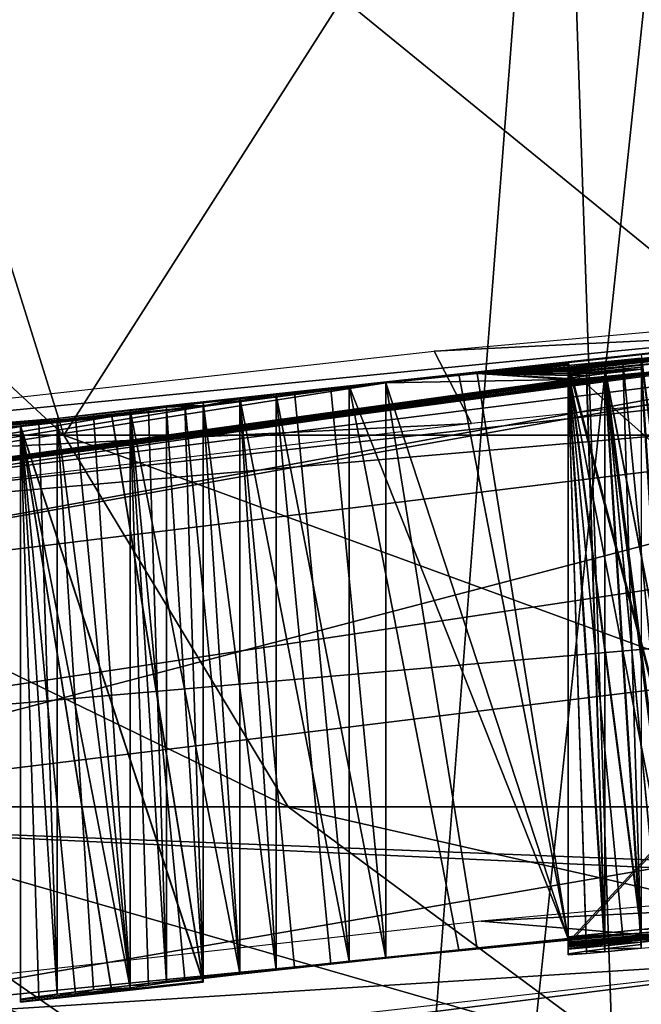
# Model space of a CAD drawing. Header units: millimetres. Extents: x -198 to 325, y 0 to 239.
# Tile 285 of 468: x 286.5 to 287.59, y 73.84 to 75.56. Entities that reach past the tile are written whole.
import ezdxf

# ---------------------------------------------------------------- set-up
doc = ezdxf.new("R2010")
doc.units = ezdxf.units.MM
doc.header["$LTSCALE"] = 65.185185
for name, color, linetype in [('1004', 7, 'CONTINUOUS'), ('1005', 7, 'CONTINUOUS'), ('1006', 7, 'CONTINUOUS'), ('1007', 7, 'CONTINUOUS'), ('1008', 7, 'CONTINUOUS'), ('1009', 7, 'CONTINUOUS'), ('1010', 7, 'CONTINUOUS'), ('1011', 7, 'CONTINUOUS'), ('1012', 7, 'CONTINUOUS'), ('1013', 7, 'CONTINUOUS'), ('1014', 7, 'CONTINUOUS'), ('1015', 7, 'CONTINUOUS'), ('1016', 7, 'CONTINUOUS'), ('1017', 7, 'CONTINUOUS'), ('1018', 7, 'CONTINUOUS'), ('1019', 7, 'CONTINUOUS'), ('1023', 7, 'CONTINUOUS'), ('1024', 7, 'CONTINUOUS'), ('1025', 7, 'CONTINUOUS'), ('1027', 7, 'CONTINUOUS'), ('1028', 7, 'CONTINUOUS'), ('1029', 7, 'CONTINUOUS'), ('1030', 7, 'CONTINUOUS'), ('1052', 7, 'CONTINUOUS'), ('1053', 7, 'CONTINUOUS'), ('1054', 7, 'CONTINUOUS'), ('1055', 7, 'CONTINUOUS'), ('1056', 7, 'CONTINUOUS'), ('1057', 7, 'CONTINUOUS'), ('1058', 7, 'CONTINUOUS'), ('1059', 7, 'CONTINUOUS'), ('1060', 7, 'CONTINUOUS'), ('1061', 7, 'CONTINUOUS'), ('1062', 7, 'CONTINUOUS'), ('1063', 7, 'CONTINUOUS'), ('1064', 7, 'CONTINUOUS'), ('1071', 7, 'CONTINUOUS'), ('1072', 7, 'CONTINUOUS'), ('1073', 7, 'CONTINUOUS'), ('1074', 7, 'CONTINUOUS'), ('1075', 7, 'CONTINUOUS'), ('1359', 7, 'CONTINUOUS'), ('1369', 7, 'CONTINUOUS'), ('1370', 7, 'CONTINUOUS'), ('1372', 7, 'CONTINUOUS'), ('851', 7, 'CONTINUOUS'), ('853', 7, 'CONTINUOUS'), ('863', 7, 'CONTINUOUS'), ('883', 7, 'CONTINUOUS'), ('910', 7, 'CONTINUOUS'), ('911', 7, 'CONTINUOUS'), ('928', 7, 'CONTINUOUS'), ('929', 7, 'CONTINUOUS')]:
    doc.layers.add(name, color=color, linetype=linetype)

msp = doc.modelspace()

# ---------------------------------------------------------------- linework, layer by layer
at = {"layer": '1004', "linetype": 'CONTINUOUS'}
for points in [[(287.4574, 74.9579, -2.375), (287.7128, 73.9788, -2.375), (287.5851, 74.971, -2.375), (287.4574, 74.9579, -2.375)], [(287.4574, 74.9579, -2.375), (287.4574, 73.9526, -2.375), (287.5851, 73.9658, -2.375), (287.4574, 74.9579, -2.375)], [(287.4574, 74.9579, -2.375), (287.5851, 73.9658, -2.375), (287.7128, 73.9788, -2.375), (287.4574, 74.9579, -2.375)]]:
    msp.add_3dface(points, dxfattribs=at)
at = {"layer": '1005', "linetype": 'CONTINUOUS'}
for points in [[(287.4574, 74.9592, -2.6561), (287.4574, 74.9604, -2.9375), (287.4574, 73.9551, -2.9375), (287.4574, 74.9592, -2.6561)], [(287.4574, 74.9579, -2.375), (287.4574, 74.9592, -2.6561), (287.4574, 73.9551, -2.9375), (287.4574, 74.9579, -2.375)], [(287.4574, 74.9579, -2.375), (287.4574, 73.9551, -2.9375), (287.4574, 73.9539, -2.6561), (287.4574, 74.9579, -2.375)], [(287.4574, 74.9579, -2.375), (287.4574, 73.9539, -2.6561), (287.4574, 73.9526, -2.375), (287.4574, 74.9579, -2.375)]]:
    msp.add_3dface(points, dxfattribs=at)
at = {"layer": '1006', "linetype": 'CONTINUOUS'}
for points in [[(287.4574, 74.9604, -2.9375), (287.2979, 74.944, -2.9375), (287.4574, 73.9551, -2.9375), (287.4574, 74.9604, -2.9375)], [(287.1383, 74.9274, -2.9375), (287.4574, 73.9551, -2.9375), (287.2979, 74.944, -2.9375), (287.1383, 74.9274, -2.9375)], [(287.1383, 74.9274, -2.9375), (287.1383, 73.9218, -2.9375), (287.2979, 73.9386, -2.9375), (287.1383, 74.9274, -2.9375)], [(287.1383, 74.9274, -2.9375), (287.2979, 73.9386, -2.9375), (287.4574, 73.9551, -2.9375), (287.1383, 74.9274, -2.9375)]]:
    msp.add_3dface(points, dxfattribs=at)
at = {"layer": '1007', "linetype": 'CONTINUOUS'}
for points in [[(287.1383, 74.9274, -2.9375), (287.0425, 74.9171, -2.9062), (287.1383, 73.9218, -2.9375), (287.1383, 74.9274, -2.9375)], [(286.9468, 74.9068, -2.875), (287.1383, 73.9218, -2.9375), (287.0425, 74.9171, -2.9062), (286.9468, 74.9068, -2.875)], [(286.9468, 74.9068, -2.875), (286.9468, 73.9011, -2.875), (287.0425, 73.9115, -2.9062), (286.9468, 74.9068, -2.875)], [(286.9468, 74.9068, -2.875), (287.0425, 73.9115, -2.9062), (287.1383, 73.9218, -2.9375), (286.9468, 74.9068, -2.875)]]:
    msp.add_3dface(points, dxfattribs=at)
at = {"layer": '1008', "linetype": 'CONTINUOUS'}
for points in [[(286.9468, 74.9068, -2.875), (286.883, 74.8997, -2.8125), (286.9468, 73.9011, -2.875), (286.9468, 74.9068, -2.875)], [(286.8191, 74.8926, -2.75), (286.9468, 73.9011, -2.875), (286.883, 74.8997, -2.8125), (286.8191, 74.8926, -2.75)], [(286.8191, 74.8926, -2.75), (286.8191, 73.8867, -2.75), (286.883, 73.894, -2.8125), (286.8191, 74.8926, -2.75)], [(286.8191, 74.8926, -2.75), (286.883, 73.894, -2.8125), (286.9468, 73.9011, -2.875), (286.8191, 74.8926, -2.75)]]:
    msp.add_3dface(points, dxfattribs=at)
at = {"layer": '1009', "linetype": 'CONTINUOUS'}
for points in [[(286.7553, 74.8851, -2.625), (286.8191, 73.8867, -2.75), (286.7872, 74.8888, -2.6875), (286.7553, 74.8851, -2.625)], [(286.7553, 74.8851, -2.625), (286.7553, 73.8792, -2.625), (286.8191, 73.8867, -2.75), (286.7553, 74.8851, -2.625)], [(286.8191, 74.8926, -2.75), (286.7872, 74.8888, -2.6875), (286.8191, 73.8867, -2.75), (286.8191, 74.8926, -2.75)]]:
    msp.add_3dface(points, dxfattribs=at)
at = {"layer": '1010', "linetype": 'CONTINUOUS'}
for points in [[(286.7553, 74.8851, -2.625), (286.7234, 74.8807, -2.4374), (286.7553, 73.8792, -2.625), (286.7553, 74.8851, -2.625)], [(286.6915, 74.8763, -2.25), (286.7553, 73.8792, -2.625), (286.7234, 74.8807, -2.4374), (286.6915, 74.8763, -2.25)], [(286.6915, 74.8763, -2.25), (286.6915, 73.8703, -2.25), (286.7234, 73.8747, -2.4374), (286.6915, 74.8763, -2.25)], [(286.6915, 74.8763, -2.25), (286.7234, 73.8747, -2.4374), (286.7553, 73.8792, -2.625), (286.6915, 74.8763, -2.25)]]:
    msp.add_3dface(points, dxfattribs=at)
at = {"layer": '1011', "linetype": 'CONTINUOUS'}
for points in [[(286.6915, 74.8763, -2.25), (286.5957, 74.8658, -2.25), (286.6915, 73.8703, -2.25), (286.6915, 74.8763, -2.25)], [(286.5, 74.8553, -2.25), (286.6915, 73.8703, -2.25), (286.5957, 74.8658, -2.25), (286.5, 74.8553, -2.25)], [(286.5, 74.8553, -2.25), (286.5, 73.8491, -2.25), (286.5957, 73.8597, -2.25), (286.5, 74.8553, -2.25)], [(286.5, 74.8553, -2.25), (286.5957, 73.8597, -2.25), (286.6915, 73.8703, -2.25), (286.5, 74.8553, -2.25)]]:
    msp.add_3dface(points, dxfattribs=at)
at = {"layer": '1012', "linetype": 'CONTINUOUS'}
for points in [[(286.5, 74.8559, -2.375), (286.5, 74.8566, -2.5), (286.5, 73.8504, -2.5), (286.5, 74.8559, -2.375)], [(286.5, 74.8553, -2.25), (286.5, 74.8559, -2.375), (286.5, 73.8504, -2.5), (286.5, 74.8553, -2.25)], [(286.5, 74.8553, -2.25), (286.5, 73.8504, -2.5), (286.5, 73.8491, -2.25), (286.5, 74.8553, -2.25)]]:
    msp.add_3dface(points, dxfattribs=at)
at = {"layer": '1013', "linetype": 'CONTINUOUS'}
for points in [[(286.5, 74.8566, -2.5), (286.5319, 74.8609, -2.6562), (286.5638, 73.8591, -2.8125), (286.5, 74.8566, -2.5)], [(286.5, 74.8566, -2.5), (286.5638, 73.8591, -2.8125), (286.5319, 73.8548, -2.6562), (286.5, 74.8566, -2.5)], [(286.5, 74.8566, -2.5), (286.5319, 73.8548, -2.6562), (286.5, 73.8504, -2.5), (286.5, 74.8566, -2.5)], [(286.5319, 74.8609, -2.6562), (286.5638, 74.8652, -2.8125), (286.5638, 73.8591, -2.8125), (286.5319, 74.8609, -2.6562)]]:
    msp.add_3dface(points, dxfattribs=at)
at = {"layer": '1014', "linetype": 'CONTINUOUS'}
for points in [[(286.5638, 74.8652, -2.8125), (286.6276, 74.8728, -2.9374), (286.6915, 73.8744, -3.0625), (286.5638, 74.8652, -2.8125)], [(286.6276, 74.8728, -2.9374), (286.6915, 74.8803, -3.0625), (286.6915, 73.8744, -3.0625), (286.6276, 74.8728, -2.9374)], [(286.5638, 74.8652, -2.8125), (286.6915, 73.8744, -3.0625), (286.6276, 73.8668, -2.9374), (286.5638, 74.8652, -2.8125)], [(286.5638, 74.8652, -2.8125), (286.6276, 73.8668, -2.9374), (286.5638, 73.8591, -2.8125), (286.5638, 74.8652, -2.8125)]]:
    msp.add_3dface(points, dxfattribs=at)
at = {"layer": '1015', "linetype": 'CONTINUOUS'}
for points in [[(286.7872, 74.891, -3.125), (286.883, 74.9015, -3.1875), (286.883, 73.8958, -3.1875), (286.7872, 74.891, -3.125)], [(286.6915, 74.8803, -3.0625), (286.7872, 74.891, -3.125), (286.883, 73.8958, -3.1875), (286.6915, 74.8803, -3.0625)], [(286.6915, 74.8803, -3.0625), (286.883, 73.8958, -3.1875), (286.7872, 73.8851, -3.125), (286.6915, 74.8803, -3.0625)], [(286.6915, 74.8803, -3.0625), (286.7872, 73.8851, -3.125), (286.6915, 73.8744, -3.0625), (286.6915, 74.8803, -3.0625)]]:
    msp.add_3dface(points, dxfattribs=at)
at = {"layer": '1016', "linetype": 'CONTINUOUS'}
for points in [[(286.9787, 74.9119, -3.2187), (287.0745, 74.9221, -3.25), (287.0745, 73.9165, -3.25), (286.9787, 74.9119, -3.2187)], [(286.883, 74.9015, -3.1875), (286.9787, 74.9119, -3.2187), (287.0745, 73.9165, -3.25), (286.883, 74.9015, -3.1875)], [(286.883, 74.9015, -3.1875), (287.0745, 73.9165, -3.25), (286.9787, 73.9062, -3.2187), (286.883, 74.9015, -3.1875)], [(286.883, 74.9015, -3.1875), (286.9787, 73.9062, -3.2187), (286.883, 73.8958, -3.1875), (286.883, 74.9015, -3.1875)]]:
    msp.add_3dface(points, dxfattribs=at)
at = {"layer": '1017', "linetype": 'CONTINUOUS'}
for points in [[(287.2659, 74.9421, -3.25), (287.4574, 74.9618, -3.25), (287.4574, 73.9565, -3.25), (287.2659, 74.9421, -3.25)], [(287.0745, 74.9221, -3.25), (287.2659, 74.9421, -3.25), (287.4574, 73.9565, -3.25), (287.0745, 74.9221, -3.25)], [(287.0745, 74.9221, -3.25), (287.4574, 73.9565, -3.25), (287.2659, 73.9367, -3.25), (287.0745, 74.9221, -3.25)], [(287.0745, 74.9221, -3.25), (287.2659, 73.9367, -3.25), (287.0745, 73.9165, -3.25), (287.0745, 74.9221, -3.25)]]:
    msp.add_3dface(points, dxfattribs=at)
at = {"layer": '1018', "linetype": 'CONTINUOUS'}
for points in [[(287.4574, 74.9631, -3.5624), (287.4574, 74.9645, -3.875), (287.4574, 73.9593, -3.875), (287.4574, 74.9631, -3.5624)], [(287.4574, 74.9618, -3.25), (287.4574, 74.9631, -3.5624), (287.4574, 73.9593, -3.875), (287.4574, 74.9618, -3.25)], [(287.4574, 74.9618, -3.25), (287.4574, 73.9593, -3.875), (287.4574, 73.9579, -3.5624), (287.4574, 74.9618, -3.25)], [(287.4574, 74.9618, -3.25), (287.4574, 73.9579, -3.5624), (287.4574, 73.9565, -3.25), (287.4574, 74.9618, -3.25)]]:
    msp.add_3dface(points, dxfattribs=at)
at = {"layer": '1019', "linetype": 'CONTINUOUS'}
for points in [[(287.4574, 74.9645, -3.875), (287.5851, 74.9774, -3.875), (287.7128, 73.9852, -3.875), (287.4574, 74.9645, -3.875)], [(287.4574, 74.9645, -3.875), (287.7128, 73.9852, -3.875), (287.5851, 73.9723, -3.875), (287.4574, 74.9645, -3.875)], [(287.4574, 74.9645, -3.875), (287.5851, 73.9723, -3.875), (287.4574, 73.9593, -3.875), (287.4574, 74.9645, -3.875)]]:
    msp.add_3dface(points, dxfattribs=at)
at = {"layer": '1023', "linetype": 'CONTINUOUS'}
for points in [[(288.4783, 75.0549, -1.4375), (287.4574, 74.9538, -1.4375), (288.4783, 74.0503, -1.4375), (288.4783, 75.0549, -1.4375)], [(287.4574, 74.9538, -1.4375), (287.4574, 73.9484, -1.4375), (288.4783, 74.0503, -1.4375), (287.4574, 74.9538, -1.4375)]]:
    msp.add_3dface(points, dxfattribs=at)
at = {"layer": '1024', "linetype": 'CONTINUOUS'}
for points in [[(287.4574, 74.9545, -1.5937), (287.4574, 74.9552, -1.75), (287.4574, 73.9498, -1.75), (287.4574, 74.9545, -1.5937)], [(287.4574, 74.9538, -1.4375), (287.4574, 74.9545, -1.5937), (287.4574, 73.9498, -1.75), (287.4574, 74.9538, -1.4375)], [(287.4574, 74.9538, -1.4375), (287.4574, 73.9498, -1.75), (287.4574, 73.9484, -1.4375), (287.4574, 74.9538, -1.4375)]]:
    msp.add_3dface(points, dxfattribs=at)
at = {"layer": '1025', "linetype": 'CONTINUOUS'}
for points in [[(287.4574, 74.9552, -1.75), (288.4783, 75.056, -1.75), (287.4574, 73.9498, -1.75), (287.4574, 74.9552, -1.75)], [(288.4783, 75.056, -1.75), (288.4783, 74.0515, -1.75), (287.4574, 73.9498, -1.75), (288.4783, 75.056, -1.75)]]:
    msp.add_3dface(points, dxfattribs=at)
at = {"layer": '1027', "linetype": 'CONTINUOUS'}
for points in [[(286.8191, 74.8862, -1.4375), (286.6596, 74.8687, -1.4375), (286.8191, 73.8802, -1.4375), (286.8191, 74.8862, -1.4375)], [(286.5, 74.8511, -1.4375), (286.8191, 73.8802, -1.4375), (286.6596, 74.8687, -1.4375), (286.5, 74.8511, -1.4375)], [(286.8191, 73.8802, -1.4375), (286.5, 74.8511, -1.4375), (286.6596, 73.8626, -1.4375), (286.8191, 73.8802, -1.4375)], [(286.5, 74.8511, -1.4375), (286.5, 73.8449, -1.4375), (286.6596, 73.8626, -1.4375), (286.5, 74.8511, -1.4375)]]:
    msp.add_3dface(points, dxfattribs=at)
at = {"layer": '1028', "linetype": 'CONTINUOUS'}
for points in [[(286.5, 74.8519, -1.5937), (286.5, 74.8527, -1.75), (286.5, 73.8465, -1.75), (286.5, 74.8519, -1.5937)], [(286.5, 74.8511, -1.4375), (286.5, 74.8519, -1.5937), (286.5, 73.8465, -1.75), (286.5, 74.8511, -1.4375)], [(286.5, 74.8511, -1.4375), (286.5, 73.8465, -1.75), (286.5, 73.8449, -1.4375), (286.5, 74.8511, -1.4375)]]:
    msp.add_3dface(points, dxfattribs=at)
at = {"layer": '1029', "linetype": 'CONTINUOUS'}
for points in [[(286.6596, 74.8703, -1.75), (286.8191, 74.8877, -1.75), (286.8191, 73.8818, -1.75), (286.6596, 74.8703, -1.75)], [(286.5, 74.8527, -1.75), (286.6596, 74.8703, -1.75), (286.8191, 73.8818, -1.75), (286.5, 74.8527, -1.75)], [(286.5, 74.8527, -1.75), (286.8191, 73.8818, -1.75), (286.6596, 73.8642, -1.75), (286.5, 74.8527, -1.75)], [(286.5, 74.8527, -1.75), (286.6596, 73.8642, -1.75), (286.5, 73.8465, -1.75), (286.5, 74.8527, -1.75)]]:
    msp.add_3dface(points, dxfattribs=at)
at = {"layer": '1030', "linetype": 'CONTINUOUS'}
for points in [[(286.8191, 74.8877, -1.75), (286.8191, 74.8869, -1.5937), (286.8191, 73.8818, -1.75), (286.8191, 74.8877, -1.75)], [(286.8191, 74.8862, -1.4375), (286.8191, 73.8818, -1.75), (286.8191, 74.8869, -1.5937), (286.8191, 74.8862, -1.4375)], [(286.8191, 74.8862, -1.4375), (286.8191, 73.8802, -1.4375), (286.8191, 73.8818, -1.75), (286.8191, 74.8862, -1.4375)]]:
    msp.add_3dface(points, dxfattribs=at)
at = {"layer": '1052', "linetype": 'CONTINUOUS'}
for points in [[(287.5213, 74.9489, 1.125), (287.6489, 73.9562, 1.25), (287.5851, 74.9553, 1.1875), (287.5213, 74.9489, 1.125)], [(287.5213, 74.9489, 1.125), (287.5213, 73.9434, 1.125), (287.5851, 73.9498, 1.1875), (287.5213, 74.9489, 1.125)], [(287.5213, 74.9489, 1.125), (287.5851, 73.9498, 1.1875), (287.6489, 73.9562, 1.25), (287.5213, 74.9489, 1.125)]]:
    msp.add_3dface(points, dxfattribs=at)
at = {"layer": '1053', "linetype": 'CONTINUOUS'}
for points in [[(287.4574, 74.9431, 0.9375), (287.5213, 73.9434, 1.125), (287.4894, 74.946, 1.0313), (287.4574, 74.9431, 0.9375)], [(287.4574, 74.9431, 0.9375), (287.4574, 73.9375, 0.9375), (287.5213, 73.9434, 1.125), (287.4574, 74.9431, 0.9375)], [(287.5213, 74.9489, 1.125), (287.4894, 74.946, 1.0313), (287.5213, 73.9434, 1.125), (287.5213, 74.9489, 1.125)]]:
    msp.add_3dface(points, dxfattribs=at)
at = {"layer": '1054', "linetype": 'CONTINUOUS'}
for points in [[(287.4574, 74.9436, 0.8125), (287.4574, 74.9442, 0.6875), (287.4574, 73.9387, 0.6875), (287.4574, 74.9436, 0.8125)], [(287.4574, 74.9431, 0.9375), (287.4574, 74.9436, 0.8125), (287.4574, 73.9387, 0.6875), (287.4574, 74.9431, 0.9375)], [(287.4574, 74.9431, 0.9375), (287.4574, 73.9387, 0.6875), (287.4574, 73.9375, 0.9375), (287.4574, 74.9431, 0.9375)]]:
    msp.add_3dface(points, dxfattribs=at)
at = {"layer": '1055', "linetype": 'CONTINUOUS'}
for points in [[(287.4574, 74.9442, 0.6875), (287.4894, 74.948, 0.5938), (287.5213, 73.9462, 0.5), (287.4574, 74.9442, 0.6875)], [(287.4574, 74.9442, 0.6875), (287.5213, 73.9462, 0.5), (287.4574, 73.9387, 0.6875), (287.4574, 74.9442, 0.6875)], [(287.4894, 74.948, 0.5938), (287.5213, 74.9517, 0.5), (287.5213, 73.9462, 0.5), (287.4894, 74.948, 0.5938)]]:
    msp.add_3dface(points, dxfattribs=at)
at = {"layer": '1056', "linetype": 'CONTINUOUS'}
for points in [[(287.5213, 74.9517, 0.5), (287.617, 74.9621, 0.4063), (287.7128, 73.967, 0.3125), (287.5213, 74.9517, 0.5)], [(287.5213, 74.9517, 0.5), (287.7128, 73.967, 0.3125), (287.617, 73.9567, 0.4063), (287.5213, 74.9517, 0.5)], [(287.5213, 74.9517, 0.5), (287.617, 73.9567, 0.4063), (287.5213, 73.9462, 0.5), (287.5213, 74.9517, 0.5)]]:
    msp.add_3dface(points, dxfattribs=at)
at = {"layer": '1057', "linetype": 'CONTINUOUS'}
for points in [[(287.5213, 74.9534, 0.125), (287.7128, 73.967, 0.3125), (287.617, 74.9629, 0.2188), (287.5213, 74.9534, 0.125)], [(287.5213, 74.9534, 0.125), (287.5213, 73.948, 0.125), (287.617, 73.9575, 0.2188), (287.5213, 74.9534, 0.125)], [(287.5213, 74.9534, 0.125), (287.617, 73.9575, 0.2188), (287.7128, 73.967, 0.3125), (287.5213, 74.9534, 0.125)]]:
    msp.add_3dface(points, dxfattribs=at)
at = {"layer": '1058', "linetype": 'CONTINUOUS'}
for points in [[(287.5213, 74.9534, 0.125), (287.4894, 74.9505, 0.0313), (287.5213, 73.948, 0.125), (287.5213, 74.9534, 0.125)], [(287.4574, 74.9476, -0.0625), (287.5213, 73.948, 0.125), (287.4894, 74.9505, 0.0313), (287.4574, 74.9476, -0.0625)], [(287.4574, 74.9476, -0.0625), (287.4574, 73.9421, -0.0625), (287.5213, 73.948, 0.125), (287.4574, 74.9476, -0.0625)]]:
    msp.add_3dface(points, dxfattribs=at)
at = {"layer": '1059', "linetype": 'CONTINUOUS'}
for points in [[(287.4574, 74.9482, -0.1875), (287.4574, 74.9487, -0.3125), (287.4574, 73.9433, -0.3125), (287.4574, 74.9482, -0.1875)], [(287.4574, 74.9476, -0.0625), (287.4574, 74.9482, -0.1875), (287.4574, 73.9433, -0.3125), (287.4574, 74.9476, -0.0625)], [(287.4574, 74.9476, -0.0625), (287.4574, 73.9433, -0.3125), (287.4574, 73.9421, -0.0625), (287.4574, 74.9476, -0.0625)]]:
    msp.add_3dface(points, dxfattribs=at)
at = {"layer": '1060', "linetype": 'CONTINUOUS'}
for points in [[(287.4574, 74.9487, -0.3125), (287.4894, 74.9525, -0.4062), (287.5213, 73.9508, -0.5), (287.4574, 74.9487, -0.3125)], [(287.4894, 74.9525, -0.4062), (287.5213, 74.9562, -0.5), (287.5213, 73.9508, -0.5), (287.4894, 74.9525, -0.4062)], [(287.4574, 74.9487, -0.3125), (287.5213, 73.9508, -0.5), (287.4574, 73.9433, -0.3125), (287.4574, 74.9487, -0.3125)]]:
    msp.add_3dface(points, dxfattribs=at)
at = {"layer": '1061', "linetype": 'CONTINUOUS'}
for points in [[(287.5851, 74.9631, -0.5625), (287.6489, 74.9699, -0.625), (287.6489, 73.9646, -0.625), (287.5851, 74.9631, -0.5625)], [(287.5213, 74.9562, -0.5), (287.5851, 74.9631, -0.5625), (287.6489, 73.9646, -0.625), (287.5213, 74.9562, -0.5)], [(287.5213, 74.9562, -0.5), (287.6489, 73.9646, -0.625), (287.5851, 73.9577, -0.5625), (287.5213, 74.9562, -0.5)], [(287.5213, 74.9562, -0.5), (287.5851, 73.9577, -0.5625), (287.5213, 73.9508, -0.5), (287.5213, 74.9562, -0.5)]]:
    msp.add_3dface(points, dxfattribs=at)
at = {"layer": '1062', "linetype": 'CONTINUOUS'}
for points in [[(287.6489, 74.9699, -0.625), (287.5532, 74.96, -0.625), (287.6489, 73.9646, -0.625), (287.6489, 74.9699, -0.625)], [(287.4574, 74.9501, -0.625), (287.6489, 73.9646, -0.625), (287.5532, 74.96, -0.625), (287.4574, 74.9501, -0.625)], [(287.4574, 74.9501, -0.625), (287.4574, 73.9447, -0.625), (287.5532, 73.9547, -0.625), (287.4574, 74.9501, -0.625)], [(287.4574, 74.9501, -0.625), (287.5532, 73.9547, -0.625), (287.6489, 73.9646, -0.625), (287.4574, 74.9501, -0.625)]]:
    msp.add_3dface(points, dxfattribs=at)
at = {"layer": '1063', "linetype": 'CONTINUOUS'}
for points in [[(287.4574, 74.9508, -0.7812), (287.4574, 74.9515, -0.9375), (287.4574, 73.9461, -0.9375), (287.4574, 74.9508, -0.7812)], [(287.4574, 74.9501, -0.625), (287.4574, 74.9508, -0.7812), (287.4574, 73.9461, -0.9375), (287.4574, 74.9501, -0.625)], [(287.4574, 74.9501, -0.625), (287.4574, 73.9461, -0.9375), (287.4574, 73.9447, -0.625), (287.4574, 74.9501, -0.625)]]:
    msp.add_3dface(points, dxfattribs=at)
at = {"layer": '1064', "linetype": 'CONTINUOUS'}
for points in [[(287.4574, 74.9515, -0.9375), (288.4783, 75.053, -0.9375), (287.4574, 73.9461, -0.9375), (287.4574, 74.9515, -0.9375)], [(288.4783, 75.053, -0.9375), (288.4783, 74.0484, -0.9375), (287.4574, 73.9461, -0.9375), (288.4783, 75.053, -0.9375)]]:
    msp.add_3dface(points, dxfattribs=at)
at = {"layer": '1071', "linetype": 'CONTINUOUS'}
for points in [[(287.5213, 74.9386, 3.375), (287.6489, 73.9456, 3.5625), (287.5851, 74.9449, 3.4688), (287.5213, 74.9386, 3.375)], [(287.5213, 74.9386, 3.375), (287.5213, 73.9329, 3.375), (287.5851, 73.9393, 3.4688), (287.5213, 74.9386, 3.375)], [(287.5213, 74.9386, 3.375), (287.5851, 73.9393, 3.4688), (287.6489, 73.9456, 3.5625), (287.5213, 74.9386, 3.375)]]:
    msp.add_3dface(points, dxfattribs=at)
at = {"layer": '1072', "linetype": 'CONTINUOUS'}
for points in [[(287.4574, 74.9335, 3), (287.5213, 73.9329, 3.375), (287.4894, 74.9361, 3.1876), (287.4574, 74.9335, 3)], [(287.5213, 74.9386, 3.375), (287.4894, 74.9361, 3.1876), (287.5213, 73.9329, 3.375), (287.5213, 74.9386, 3.375)], [(287.4574, 74.9335, 3), (287.4574, 73.9278, 3), (287.4894, 73.9304, 3.1876), (287.4574, 74.9335, 3)], [(287.4574, 74.9335, 3), (287.4894, 73.9304, 3.1876), (287.5213, 73.9329, 3.375), (287.4574, 74.9335, 3)]]:
    msp.add_3dface(points, dxfattribs=at)
at = {"layer": '1073', "linetype": 'CONTINUOUS'}
for points in [[(287.4574, 74.9344, 2.8125), (287.4574, 74.9353, 2.625), (287.4574, 73.9296, 2.625), (287.4574, 74.9344, 2.8125)], [(287.4574, 74.9335, 3), (287.4574, 74.9344, 2.8125), (287.4574, 73.9296, 2.625), (287.4574, 74.9335, 3)], [(287.4574, 74.9335, 3), (287.4574, 73.9296, 2.625), (287.4574, 73.9278, 3), (287.4574, 74.9335, 3)]]:
    msp.add_3dface(points, dxfattribs=at)
at = {"layer": '1074', "linetype": 'CONTINUOUS'}
for points in [[(287.4574, 74.9353, 2.625), (287.4893, 74.9397, 2.4064), (287.5213, 73.9385, 2.1875), (287.4574, 74.9353, 2.625)], [(287.4574, 74.9353, 2.625), (287.5213, 73.9385, 2.1875), (287.4893, 73.934, 2.4064), (287.4574, 74.9353, 2.625)], [(287.4574, 74.9353, 2.625), (287.4893, 73.934, 2.4064), (287.4574, 73.9296, 2.625), (287.4574, 74.9353, 2.625)], [(287.4893, 74.9397, 2.4064), (287.5213, 74.9441, 2.1875), (287.5213, 73.9385, 2.1875), (287.4893, 74.9397, 2.4064)]]:
    msp.add_3dface(points, dxfattribs=at)
at = {"layer": '1075', "linetype": 'CONTINUOUS'}
for points in [[(287.5213, 74.9441, 2.1875), (287.5532, 74.9477, 2.125), (287.5851, 73.9458, 2.0625), (287.5213, 74.9441, 2.1875)], [(287.5213, 74.9441, 2.1875), (287.5851, 73.9458, 2.0625), (287.5213, 73.9385, 2.1875), (287.5213, 74.9441, 2.1875)], [(287.5532, 74.9477, 2.125), (287.5851, 74.9513, 2.0625), (287.5851, 73.9458, 2.0625), (287.5532, 74.9477, 2.125)]]:
    msp.add_3dface(points, dxfattribs=at)
at = {"layer": '1359', "linetype": 'CONTINUOUS'}
for points in [[(287.4574, 73.9498, -1.75), (288.4783, 74.0515, -1.75), (288.4783, 74.0503, -1.4375), (287.4574, 73.9498, -1.75)], [(287.4574, 73.9484, -1.4375), (287.4574, 73.9498, -1.75), (288.4783, 74.0503, -1.4375), (287.4574, 73.9484, -1.4375)], [(287.4574, 73.9461, -0.9375), (288.4783, 74.0484, -0.9375), (287.5532, 73.9547, -0.625), (287.4574, 73.9461, -0.9375)], [(287.5532, 73.9547, -0.625), (288.4783, 74.0484, -0.9375), (287.6489, 73.9646, -0.625), (287.5532, 73.9547, -0.625)], [(287.4574, 73.9593, -3.875), (287.5851, 73.9723, -3.875), (287.5851, 73.9658, -2.375), (287.4574, 73.9593, -3.875)], [(287.5851, 73.9658, -2.375), (287.5851, 73.9723, -3.875), (287.7128, 73.9788, -2.375), (287.5851, 73.9658, -2.375)], [(287.2659, 73.9367, -3.25), (287.4574, 73.9565, -3.25), (287.2979, 73.9386, -2.9375), (287.2659, 73.9367, -3.25)], [(287.2979, 73.9386, -2.9375), (287.4574, 73.9565, -3.25), (287.4574, 73.9551, -2.9375), (287.2979, 73.9386, -2.9375)], [(287.4574, 73.9579, -3.5624), (287.4574, 73.9593, -3.875), (287.5851, 73.9658, -2.375), (287.4574, 73.9579, -3.5624)], [(287.4574, 73.9565, -3.25), (287.4574, 73.9579, -3.5624), (287.5851, 73.9658, -2.375), (287.4574, 73.9565, -3.25)], [(287.4574, 73.9551, -2.9375), (287.4574, 73.9565, -3.25), (287.5851, 73.9658, -2.375), (287.4574, 73.9551, -2.9375)], [(287.4574, 73.9539, -2.6561), (287.4574, 73.9551, -2.9375), (287.5851, 73.9658, -2.375), (287.4574, 73.9539, -2.6561)], [(287.4574, 73.9526, -2.375), (287.4574, 73.9539, -2.6561), (287.5851, 73.9658, -2.375), (287.4574, 73.9526, -2.375)], [(287.4574, 73.9447, -0.625), (287.4574, 73.9461, -0.9375), (287.5532, 73.9547, -0.625), (287.4574, 73.9447, -0.625)], [(287.5213, 73.9508, -0.5), (287.5851, 73.9577, -0.5625), (287.617, 73.9575, 0.2188), (287.5213, 73.9508, -0.5)], [(287.5213, 73.948, 0.125), (287.5213, 73.9508, -0.5), (287.617, 73.9575, 0.2188), (287.5213, 73.948, 0.125)], [(287.5213, 73.9462, 0.5), (287.617, 73.9567, 0.4063), (287.5851, 73.9498, 1.1875), (287.5213, 73.9462, 0.5)], [(287.5851, 73.9577, -0.5625), (287.6489, 73.9646, -0.625), (287.617, 73.9575, 0.2188), (287.5851, 73.9577, -0.5625)], [(287.1383, 73.9218, -2.9375), (287.2659, 73.9367, -3.25), (287.2979, 73.9386, -2.9375), (287.1383, 73.9218, -2.9375)], [(287.4574, 73.9433, -0.3125), (287.5213, 73.9508, -0.5), (287.5213, 73.948, 0.125), (287.4574, 73.9433, -0.3125)], [(287.4574, 73.9421, -0.0625), (287.4574, 73.9433, -0.3125), (287.5213, 73.948, 0.125), (287.4574, 73.9421, -0.0625)], [(287.4574, 73.9387, 0.6875), (287.5213, 73.9462, 0.5), (287.5213, 73.9434, 1.125), (287.4574, 73.9387, 0.6875)], [(287.4574, 73.9375, 0.9375), (287.4574, 73.9387, 0.6875), (287.5213, 73.9434, 1.125), (287.4574, 73.9375, 0.9375)], [(287.4893, 73.934, 2.4064), (287.5213, 73.9385, 2.1875), (287.5213, 73.9329, 3.375), (287.4893, 73.934, 2.4064)], [(287.5213, 73.9434, 1.125), (287.5213, 73.9462, 0.5), (287.5851, 73.9498, 1.1875), (287.5213, 73.9434, 1.125)], [(287.5213, 73.9385, 2.1875), (287.5851, 73.9458, 2.0625), (287.5851, 73.9393, 3.4688), (287.5213, 73.9385, 2.1875)], [(287.5213, 73.9329, 3.375), (287.5213, 73.9385, 2.1875), (287.5851, 73.9393, 3.4688), (287.5213, 73.9329, 3.375)], [(287.0425, 73.9115, -2.9062), (287.0745, 73.9165, -3.25), (287.1383, 73.9218, -2.9375), (287.0425, 73.9115, -2.9062)], [(287.0745, 73.9165, -3.25), (287.2659, 73.9367, -3.25), (287.1383, 73.9218, -2.9375), (287.0745, 73.9165, -3.25)], [(287.4574, 73.9296, 2.625), (287.4893, 73.934, 2.4064), (287.4894, 73.9304, 3.1876), (287.4574, 73.9296, 2.625)], [(287.4574, 73.9278, 3), (287.4574, 73.9296, 2.625), (287.4894, 73.9304, 3.1876), (287.4574, 73.9278, 3)], [(287.4894, 73.9304, 3.1876), (287.4893, 73.934, 2.4064), (287.5213, 73.9329, 3.375), (287.4894, 73.9304, 3.1876)], [(286.883, 73.8958, -3.1875), (286.9787, 73.9062, -3.2187), (286.9468, 73.9011, -2.875), (286.883, 73.8958, -3.1875)], [(286.9468, 73.9011, -2.875), (286.9787, 73.9062, -3.2187), (287.0425, 73.9115, -2.9062), (286.9468, 73.9011, -2.875)], [(286.9787, 73.9062, -3.2187), (287.0745, 73.9165, -3.25), (287.0425, 73.9115, -2.9062), (286.9787, 73.9062, -3.2187)], [(286.6915, 73.8744, -3.0625), (286.7872, 73.8851, -3.125), (286.7234, 73.8747, -2.4374), (286.6915, 73.8744, -3.0625)], [(286.7234, 73.8747, -2.4374), (286.7872, 73.8851, -3.125), (286.7553, 73.8792, -2.625), (286.7234, 73.8747, -2.4374)], [(286.7553, 73.8792, -2.625), (286.7872, 73.8851, -3.125), (286.8191, 73.8867, -2.75), (286.7553, 73.8792, -2.625)], [(286.7872, 73.8851, -3.125), (286.883, 73.8958, -3.1875), (286.8191, 73.8867, -2.75), (286.7872, 73.8851, -3.125)], [(286.8191, 73.8867, -2.75), (286.883, 73.8958, -3.1875), (286.883, 73.894, -2.8125), (286.8191, 73.8867, -2.75)], [(286.883, 73.894, -2.8125), (286.883, 73.8958, -3.1875), (286.9468, 73.9011, -2.875), (286.883, 73.894, -2.8125)], [(286.5957, 73.8597, -2.25), (286.6276, 73.8668, -2.9374), (286.6915, 73.8703, -2.25), (286.5957, 73.8597, -2.25)], [(286.6276, 73.8668, -2.9374), (286.6915, 73.8744, -3.0625), (286.6915, 73.8703, -2.25), (286.6276, 73.8668, -2.9374)], [(286.8191, 73.8818, -1.75), (286.8191, 73.8802, -1.4375), (286.6596, 73.8642, -1.75), (286.8191, 73.8818, -1.75)], [(286.6596, 73.8642, -1.75), (286.8191, 73.8802, -1.4375), (286.6596, 73.8626, -1.4375), (286.6596, 73.8642, -1.75)], [(286.6915, 73.8703, -2.25), (286.6915, 73.8744, -3.0625), (286.7234, 73.8747, -2.4374), (286.6915, 73.8703, -2.25)], [(286.5, 73.8465, -1.75), (286.6596, 73.8642, -1.75), (286.6596, 73.8626, -1.4375), (286.5, 73.8465, -1.75)], [(286.5, 73.8449, -1.4375), (286.5, 73.8465, -1.75), (286.6596, 73.8626, -1.4375), (286.5, 73.8449, -1.4375)], [(286.5, 73.8491, -2.25), (286.5638, 73.8591, -2.8125), (286.5957, 73.8597, -2.25), (286.5, 73.8491, -2.25)], [(286.5319, 73.8548, -2.6562), (286.5638, 73.8591, -2.8125), (286.5, 73.8491, -2.25), (286.5319, 73.8548, -2.6562)], [(286.5, 73.8504, -2.5), (286.5319, 73.8548, -2.6562), (286.5, 73.8491, -2.25), (286.5, 73.8504, -2.5)], [(286.5638, 73.8591, -2.8125), (286.6276, 73.8668, -2.9374), (286.5957, 73.8597, -2.25), (286.5638, 73.8591, -2.8125)]]:
    msp.add_3dface(points, dxfattribs=at)
at = {"layer": '1369', "linetype": 'CONTINUOUS'}
for points in [[(285.3275, 77.6, -14.6725), (287.8033, 77.6, -16.787), (284.6203, 47.6, -15.3795), (285.3275, 77.6, -14.6725)], [(284.6203, 47.6, -15.3795), (287.8033, 77.6, -16.787), (287.2157, 47.6, -17.5961), (284.6203, 47.6, -15.3795)], [(287.8033, 77.6, -16.787), (290.5796, 77.6, -18.4884), (287.2157, 47.6, -17.5961), (287.8033, 77.6, -16.787)], [(287.2157, 47.6, -17.5961), (290.5796, 77.6, -18.4884), (290.1258, 47.6, -19.3794), (287.2157, 47.6, -17.5961)]]:
    msp.add_3dface(points, dxfattribs=at)
at = {"layer": '1370', "linetype": 'CONTINUOUS'}
for points in [[(284.6235, 47.6, 15.3826), (287.2176, 47.6, 17.5983), (285.5479, 77.6, 15.6072), (284.6235, 47.6, 15.3826)], [(285.5479, 77.6, 15.6072), (287.2176, 47.6, 17.5983), (288.0405, 77.6, 17.7749), (285.5479, 77.6, 15.6072)], [(287.2176, 47.6, 17.5983), (290.1255, 47.6, 19.3802), (288.0405, 77.6, 17.7749), (287.2176, 47.6, 17.5983)]]:
    msp.add_3dface(points, dxfattribs=at)
at = {"layer": '1372', "linetype": 'CONTINUOUS'}
for points in [[(289.6856, 75.2033, -15.7521), (289.7108, 75.1062, 16.5398), (287.2228, 74.9831, -13.8397), (289.6856, 75.2033, -15.7521)], [(289.7108, 75.1062, 16.5398), (287.2885, 74.8564, 14.5773), (287.2228, 74.9831, -13.8397), (289.7108, 75.1062, 16.5398)], [(287.2228, 74.9831, -13.8397), (287.2885, 74.8564, 14.5773), (285.1119, 74.7491, -11.5514), (287.2228, 74.9831, -13.8397)], [(287.2885, 74.8564, 14.5773), (285.2058, 74.6087, 12.2361), (285.1119, 74.7491, -11.5514), (287.2885, 74.8564, 14.5773)]]:
    msp.add_3dface(points, dxfattribs=at)
at = {"layer": '851', "linetype": 'CONTINUOUS'}
for points in [[(289.7606, 74.2061, -15.7538), (287.3049, 73.9864, -13.8308), (289.8595, 74.1157, 16.5733), (289.7606, 74.2061, -15.7538)], [(289.8595, 74.1157, 16.5733), (287.3049, 73.9864, -13.8308), (287.9993, 73.9285, 15.1211), (289.8595, 74.1157, 16.5733)], [(287.3049, 73.9864, -13.8308), (285.2043, 73.753, -11.5293), (287.9993, 73.9285, 15.1211), (287.3049, 73.9864, -13.8308)], [(287.9993, 73.9285, 15.1211), (285.2043, 73.753, -11.5293), (286.333, 73.7391, 13.451), (287.9993, 73.9285, 15.1211)]]:
    msp.add_3dface(points, dxfattribs=at)
at = {"layer": '853', "linetype": 'CONTINUOUS'}
for points in [[(287.4385, 76.5639, -16.5592), (290.124, 76.7789, -18.2801), (288.2055, 54.1348, -18.0139), (287.4385, 76.5639, -16.5592)], [(285.0446, 76.3218, -14.4454), (287.4385, 76.5639, -16.5592), (285.6345, 53.2325, -16.079), (285.0446, 76.3218, -14.4454)], [(285.6345, 53.2325, -16.079), (287.4385, 76.5639, -16.5592), (288.2055, 54.1348, -18.0139), (285.6345, 53.2325, -16.079)]]:
    msp.add_3dface(points, dxfattribs=at)
at = {"layer": '863', "linetype": 'CONTINUOUS'}
for points in [[(285.7514, 75.6, 67.6859), (285.6264, 74.8361, 66.7218), (286.5755, 74.8361, 69.3448), (285.7514, 75.6, 67.6859)], [(286.336, 75.6, 69.1881), (285.7514, 75.6, 67.6859), (286.5755, 74.8361, 69.3448), (286.336, 75.6, 69.1881)], [(287.0629, 75.6, 70.592), (286.336, 75.6, 69.1881), (286.5755, 74.8361, 69.3448), (287.0629, 75.6, 70.592)], [(287.0629, 75.6, 70.592), (286.5755, 74.8361, 69.3448), (287.9994, 74.8361, 71.7444), (287.0629, 75.6, 70.592)], [(287.9353, 75.6, 71.9134), (287.0629, 75.6, 70.592), (287.9994, 74.8361, 71.7444), (287.9353, 75.6, 71.9134)], [(286.0462, 74.1863, 66.6131), (286.9676, 74.1863, 69.1596), (285.6264, 74.8361, 66.7218), (286.0462, 74.1863, 66.6131)], [(285.6264, 74.8361, 66.7218), (286.9676, 74.1863, 69.1596), (286.5755, 74.8361, 69.3448), (285.6264, 74.8361, 66.7218)], [(286.9676, 74.1863, 69.1596), (288.3498, 74.1863, 71.4891), (286.5755, 74.8361, 69.3448), (286.9676, 74.1863, 69.1596)], [(286.5755, 74.8361, 69.3448), (288.3498, 74.1863, 71.4891), (287.9994, 74.8361, 71.7444), (286.5755, 74.8361, 69.3448)], [(285.6158, 74.1863, 63.9385), (286.0297, 73.8679, 63.9115), (286.6748, 73.7522, 66.4502), (285.6158, 74.1863, 63.9385)], [(285.6158, 74.1863, 63.9385), (286.6748, 73.7522, 66.4502), (286.0462, 74.1863, 66.6131), (285.6158, 74.1863, 63.9385)], [(286.6748, 73.7522, 66.4502), (287.5548, 73.7522, 68.8823), (286.0462, 74.1863, 66.6131), (286.6748, 73.7522, 66.4502)], [(286.0462, 74.1863, 66.6131), (287.5548, 73.7522, 68.8823), (286.9676, 74.1863, 69.1596), (286.0462, 74.1863, 66.6131)], [(287.5548, 73.7522, 68.8823), (288.8746, 73.7522, 71.1066), (286.9676, 74.1863, 69.1596), (287.5548, 73.7522, 68.8823)], [(286.9676, 74.1863, 69.1596), (288.8746, 73.7522, 71.1066), (288.3498, 74.1863, 71.4891), (286.9676, 74.1863, 69.1596)], [(286.0297, 73.8679, 63.9115), (286.2638, 73.7522, 63.8963), (286.6748, 73.7522, 66.4502), (286.0297, 73.8679, 63.9115)]]:
    msp.add_3dface(points, dxfattribs=at)
at = {"layer": '883', "linetype": 'CONTINUOUS'}
for points in [[(288.5076, 75.0782, -7.1179), (286.5638, 74.8652, -2.8125), (285.2983, 74.7635, -10.3256), (288.5076, 75.0782, -7.1179)], [(286.6276, 74.8728, -2.9374), (286.5638, 74.8652, -2.8125), (288.5076, 75.0782, -7.1179), (286.6276, 74.8728, -2.9374)], [(286.6915, 74.8803, -3.0625), (286.6276, 74.8728, -2.9374), (288.5076, 75.0782, -7.1179), (286.6915, 74.8803, -3.0625)], [(286.7872, 74.891, -3.125), (286.6915, 74.8803, -3.0625), (288.5076, 75.0782, -7.1179), (286.7872, 74.891, -3.125)], [(286.883, 74.9015, -3.1875), (286.7872, 74.891, -3.125), (288.5076, 75.0782, -7.1179), (286.883, 74.9015, -3.1875)], [(286.9787, 74.9119, -3.2187), (286.883, 74.9015, -3.1875), (288.5076, 75.0782, -7.1179), (286.9787, 74.9119, -3.2187)], [(287.0745, 74.9221, -3.25), (286.9787, 74.9119, -3.2187), (288.5076, 75.0782, -7.1179), (287.0745, 74.9221, -3.25)], [(287.4574, 74.9645, -3.875), (287.0745, 74.9221, -3.25), (288.5076, 75.0782, -7.1179), (287.4574, 74.9645, -3.875)], [(287.5851, 74.9774, -3.875), (287.4574, 74.9645, -3.875), (288.5076, 75.0782, -7.1179), (287.5851, 74.9774, -3.875)], [(287.4574, 74.9552, -1.75), (287.7128, 74.9839, -2.375), (288.4783, 75.056, -1.75), (287.4574, 74.9552, -1.75)], [(287.4574, 74.9538, -1.4375), (288.4783, 75.0549, -1.4375), (288.4783, 75.053, -0.9375), (287.4574, 74.9538, -1.4375)], [(287.4574, 74.9515, -0.9375), (287.4574, 74.9538, -1.4375), (288.4783, 75.053, -0.9375), (287.4574, 74.9515, -0.9375)], [(287.5851, 74.971, -2.375), (287.7128, 74.9839, -2.375), (287.4574, 74.9552, -1.75), (287.5851, 74.971, -2.375)], [(287.4574, 74.9579, -2.375), (287.5851, 74.971, -2.375), (287.4574, 74.9552, -1.75), (287.4574, 74.9579, -2.375)], [(287.6489, 74.9699, -0.625), (287.5851, 74.9631, -0.5625), (287.5532, 74.96, -0.625), (287.6489, 74.9699, -0.625)], [(285.081, 74.6041, 10.5477), (287.7766, 74.964, 3.6875), (287.9775, 74.9674, 7.6499), (285.081, 74.6041, 10.5477)], [(287.7128, 74.9577, 3.625), (287.7766, 74.964, 3.6875), (285.081, 74.6041, 10.5477), (287.7128, 74.9577, 3.625)], [(287.6489, 74.9512, 3.5625), (287.7128, 74.9577, 3.625), (285.081, 74.6041, 10.5477), (287.6489, 74.9512, 3.5625)], [(287.2659, 74.9421, -3.25), (287.0745, 74.9221, -3.25), (287.4574, 74.9645, -3.875), (287.2659, 74.9421, -3.25)], [(287.4574, 74.9645, -3.875), (287.4574, 74.9631, -3.5624), (287.2659, 74.9421, -3.25), (287.4574, 74.9645, -3.875)], [(287.4574, 74.9618, -3.25), (287.2659, 74.9421, -3.25), (287.4574, 74.9631, -3.5624), (287.4574, 74.9618, -3.25)], [(287.4574, 74.9604, -2.9375), (287.4574, 74.9592, -2.6561), (287.2979, 74.944, -2.9375), (287.4574, 74.9604, -2.9375)], [(287.4574, 74.9592, -2.6561), (287.4574, 74.9579, -2.375), (287.2979, 74.944, -2.9375), (287.4574, 74.9592, -2.6561)], [(287.4574, 74.9552, -1.75), (287.2979, 74.944, -2.9375), (287.4574, 74.9579, -2.375), (287.4574, 74.9552, -1.75)], [(287.4574, 74.9545, -1.5937), (287.2979, 74.944, -2.9375), (287.4574, 74.9552, -1.75), (287.4574, 74.9545, -1.5937)], [(287.4574, 74.9538, -1.4375), (287.2979, 74.944, -2.9375), (287.4574, 74.9545, -1.5937), (287.4574, 74.9538, -1.4375)], [(287.4574, 74.9515, -0.9375), (287.2979, 74.944, -2.9375), (287.4574, 74.9538, -1.4375), (287.4574, 74.9515, -0.9375)], [(287.5532, 74.96, -0.625), (287.4894, 74.9525, -0.4062), (287.4574, 74.9501, -0.625), (287.5532, 74.96, -0.625)], [(287.4894, 74.9525, -0.4062), (287.4574, 74.9487, -0.3125), (287.4574, 74.9501, -0.625), (287.4894, 74.9525, -0.4062)], [(287.5213, 74.9562, -0.5), (287.4894, 74.9525, -0.4062), (287.5532, 74.96, -0.625), (287.5213, 74.9562, -0.5)], [(287.5213, 74.9534, 0.125), (287.5213, 74.9517, 0.5), (287.4894, 74.9505, 0.0313), (287.5213, 74.9534, 0.125)], [(287.5851, 74.9631, -0.5625), (287.5213, 74.9562, -0.5), (287.5532, 74.96, -0.625), (287.5851, 74.9631, -0.5625)], [(287.617, 74.9629, 0.2188), (287.617, 74.9621, 0.4063), (287.5213, 74.9534, 0.125), (287.617, 74.9629, 0.2188)], [(287.617, 74.9621, 0.4063), (287.5213, 74.9517, 0.5), (287.5213, 74.9534, 0.125), (287.617, 74.9621, 0.4063)], [(287.5213, 74.9489, 1.125), (287.5851, 74.9553, 1.1875), (287.5851, 74.9513, 2.0625), (287.5213, 74.9489, 1.125)], [(287.5851, 74.9449, 3.4688), (287.6489, 74.9512, 3.5625), (285.081, 74.6041, 10.5477), (287.5851, 74.9449, 3.4688)], [(287.5213, 74.9386, 3.375), (287.5851, 74.9449, 3.4688), (285.081, 74.6041, 10.5477), (287.5213, 74.9386, 3.375)], [(287.4894, 74.9361, 3.1876), (287.5213, 74.9386, 3.375), (285.081, 74.6041, 10.5477), (287.4894, 74.9361, 3.1876)], [(287.4574, 74.9335, 3), (287.4894, 74.9361, 3.1876), (285.081, 74.6041, 10.5477), (287.4574, 74.9335, 3)], [(287.1383, 74.9274, -2.9375), (287.2979, 74.944, -2.9375), (287.4574, 74.9335, 3), (287.1383, 74.9274, -2.9375)], [(287.4574, 74.9508, -0.7812), (287.2979, 74.944, -2.9375), (287.4574, 74.9515, -0.9375), (287.4574, 74.9508, -0.7812)], [(287.4574, 74.9501, -0.625), (287.2979, 74.944, -2.9375), (287.4574, 74.9508, -0.7812), (287.4574, 74.9501, -0.625)], [(287.4574, 74.9487, -0.3125), (287.2979, 74.944, -2.9375), (287.4574, 74.9501, -0.625), (287.4574, 74.9487, -0.3125)], [(287.4574, 74.9482, -0.1875), (287.2979, 74.944, -2.9375), (287.4574, 74.9487, -0.3125), (287.4574, 74.9482, -0.1875)], [(287.4574, 74.9476, -0.0625), (287.2979, 74.944, -2.9375), (287.4574, 74.9482, -0.1875), (287.4574, 74.9476, -0.0625)], [(287.4574, 74.9442, 0.6875), (287.2979, 74.944, -2.9375), (287.4574, 74.9476, -0.0625), (287.4574, 74.9442, 0.6875)], [(287.4574, 74.9436, 0.8125), (287.2979, 74.944, -2.9375), (287.4574, 74.9442, 0.6875), (287.4574, 74.9436, 0.8125)], [(287.4574, 74.9431, 0.9375), (287.2979, 74.944, -2.9375), (287.4574, 74.9436, 0.8125), (287.4574, 74.9431, 0.9375)], [(287.2979, 74.944, -2.9375), (287.4574, 74.9431, 0.9375), (287.4893, 74.9397, 2.4064), (287.2979, 74.944, -2.9375)], [(287.4574, 74.9335, 3), (287.2979, 74.944, -2.9375), (287.4574, 74.9344, 2.8125), (287.4574, 74.9335, 3)], [(287.4574, 74.9344, 2.8125), (287.2979, 74.944, -2.9375), (287.4574, 74.9353, 2.625), (287.4574, 74.9344, 2.8125)], [(287.4574, 74.9353, 2.625), (287.2979, 74.944, -2.9375), (287.4893, 74.9397, 2.4064), (287.4574, 74.9353, 2.625)], [(287.4894, 74.9505, 0.0313), (287.4894, 74.948, 0.5938), (287.4574, 74.9476, -0.0625), (287.4894, 74.9505, 0.0313)], [(287.4894, 74.948, 0.5938), (287.4574, 74.9442, 0.6875), (287.4574, 74.9476, -0.0625), (287.4894, 74.948, 0.5938)], [(287.4574, 74.9431, 0.9375), (287.4894, 74.946, 1.0313), (287.5213, 74.9441, 2.1875), (287.4574, 74.9431, 0.9375)], [(287.4893, 74.9397, 2.4064), (287.4574, 74.9431, 0.9375), (287.5213, 74.9441, 2.1875), (287.4893, 74.9397, 2.4064)], [(287.5213, 74.9517, 0.5), (287.4894, 74.948, 0.5938), (287.4894, 74.9505, 0.0313), (287.5213, 74.9517, 0.5)], [(287.4894, 74.946, 1.0313), (287.5213, 74.9489, 1.125), (287.5532, 74.9477, 2.125), (287.4894, 74.946, 1.0313)], [(287.5213, 74.9441, 2.1875), (287.4894, 74.946, 1.0313), (287.5532, 74.9477, 2.125), (287.5213, 74.9441, 2.1875)], [(287.5532, 74.9477, 2.125), (287.5213, 74.9489, 1.125), (287.5851, 74.9513, 2.0625), (287.5532, 74.9477, 2.125)], [(287.1383, 74.9274, -2.9375), (287.4574, 74.9335, 3), (285.081, 74.6041, 10.5477), (287.1383, 74.9274, -2.9375)], [(286.8191, 74.8862, -1.4375), (287.1383, 74.9274, -2.9375), (285.081, 74.6041, 10.5477), (286.8191, 74.8862, -1.4375)], [(287.0425, 74.9171, -2.9062), (287.1383, 74.9274, -2.9375), (286.8191, 74.8862, -1.4375), (287.0425, 74.9171, -2.9062)], [(286.9468, 74.9068, -2.875), (287.0425, 74.9171, -2.9062), (286.8191, 74.8862, -1.4375), (286.9468, 74.9068, -2.875)], [(286.883, 74.8997, -2.8125), (286.9468, 74.9068, -2.875), (286.8191, 74.8862, -1.4375), (286.883, 74.8997, -2.8125)], [(286.6596, 74.8687, -1.4375), (286.8191, 74.8862, -1.4375), (285.081, 74.6041, 10.5477), (286.6596, 74.8687, -1.4375)], [(286.6596, 74.8703, -1.75), (286.7553, 74.8851, -2.625), (286.8191, 74.8877, -1.75), (286.6596, 74.8703, -1.75)], [(286.7234, 74.8807, -2.4374), (286.7553, 74.8851, -2.625), (286.6596, 74.8703, -1.75), (286.7234, 74.8807, -2.4374)], [(286.7553, 74.8851, -2.625), (286.7872, 74.8888, -2.6875), (286.8191, 74.8877, -1.75), (286.7553, 74.8851, -2.625)], [(286.7872, 74.8888, -2.6875), (286.8191, 74.8926, -2.75), (286.8191, 74.8877, -1.75), (286.7872, 74.8888, -2.6875)], [(286.8191, 74.8926, -2.75), (286.883, 74.8997, -2.8125), (286.8191, 74.8877, -1.75), (286.8191, 74.8926, -2.75)], [(286.883, 74.8997, -2.8125), (286.8191, 74.8862, -1.4375), (286.8191, 74.8869, -1.5937), (286.883, 74.8997, -2.8125)], [(286.8191, 74.8877, -1.75), (286.883, 74.8997, -2.8125), (286.8191, 74.8869, -1.5937), (286.8191, 74.8877, -1.75)], [(286.5, 74.8511, -1.4375), (286.6596, 74.8687, -1.4375), (285.081, 74.6041, 10.5477), (286.5, 74.8511, -1.4375)], [(286.5, 74.8527, -1.75), (286.5957, 74.8658, -2.25), (286.6596, 74.8703, -1.75), (286.5, 74.8527, -1.75)], [(286.5957, 74.8658, -2.25), (286.6915, 74.8763, -2.25), (286.6596, 74.8703, -1.75), (286.5957, 74.8658, -2.25)], [(286.6915, 74.8763, -2.25), (286.7234, 74.8807, -2.4374), (286.6596, 74.8703, -1.75), (286.6915, 74.8763, -2.25)], [(285.2983, 74.7635, -10.3256), (286.5, 74.8511, -1.4375), (285.081, 74.6041, 10.5477), (285.2983, 74.7635, -10.3256)], [(286.5638, 74.8652, -2.8125), (286.5319, 74.8609, -2.6562), (285.2983, 74.7635, -10.3256), (286.5638, 74.8652, -2.8125)], [(286.5, 74.8566, -2.5), (285.2983, 74.7635, -10.3256), (286.5319, 74.8609, -2.6562), (286.5, 74.8566, -2.5)], [(286.5, 74.8566, -2.5), (286.5, 74.8559, -2.375), (285.2983, 74.7635, -10.3256), (286.5, 74.8566, -2.5)], [(286.5, 74.8559, -2.375), (286.5, 74.8553, -2.25), (285.2983, 74.7635, -10.3256), (286.5, 74.8559, -2.375)], [(286.5, 74.8553, -2.25), (286.5, 74.8527, -1.75), (285.2983, 74.7635, -10.3256), (286.5, 74.8553, -2.25)], [(286.5, 74.8519, -1.5937), (285.2983, 74.7635, -10.3256), (286.5, 74.8527, -1.75), (286.5, 74.8519, -1.5937)], [(286.5, 74.8511, -1.4375), (285.2983, 74.7635, -10.3256), (286.5, 74.8519, -1.5937), (286.5, 74.8511, -1.4375)], [(286.5, 74.8553, -2.25), (286.5957, 74.8658, -2.25), (286.5, 74.8527, -1.75), (286.5, 74.8553, -2.25)]]:
    msp.add_3dface(points, dxfattribs=at)
at = {"layer": '910', "linetype": 'CONTINUOUS'}
msp.add_3dface([(285.92, 73.6653, 11.2468), (288.7893, 74.0254, 8.3507), (288.7766, 73.0498, 8.4357), (285.92, 73.6653, 11.2468)], dxfattribs=at)
at = {"layer": '911', "linetype": 'CONTINUOUS'}
msp.add_3dface([(286.1178, 73.8223, -11.0373), (289.3445, 73.1544, -7.8601), (289.3058, 74.1349, -7.8261), (286.1178, 73.8223, -11.0373)], dxfattribs=at)
at = {"layer": '928', "linetype": 'CONTINUOUS'}
for points in [[(291.4376, 75.3048, -4.1945), (288.5076, 75.0782, -7.1179), (285.672, 74.6679, -10.686), (291.4376, 75.3048, -4.1945)], [(291.7995, 75.1965, -4.5474), (291.4376, 75.3048, -4.1945), (285.672, 74.6679, -10.686), (291.7995, 75.1965, -4.5474)], [(285.9732, 74.322, -10.9475), (291.7995, 75.1965, -4.5474), (285.672, 74.6679, -10.686), (285.9732, 74.322, -10.9475)], [(292.0831, 74.8506, -4.8066), (291.7995, 75.1965, -4.5474), (285.9732, 74.322, -10.9475), (292.0831, 74.8506, -4.8066)], [(288.5076, 75.0782, -7.1179), (285.2983, 74.7635, -10.3256), (285.672, 74.6679, -10.686), (288.5076, 75.0782, -7.1179)], [(286.1178, 73.8223, -11.0373), (292.0831, 74.8506, -4.8066), (285.9732, 74.322, -10.9475), (286.1178, 73.8223, -11.0373)], [(286.1178, 73.8223, -11.0373), (289.3058, 74.1349, -7.8261), (292.0831, 74.8506, -4.8066), (286.1178, 73.8223, -11.0373)]]:
    msp.add_3dface(points, dxfattribs=at)
at = {"layer": '929', "linetype": 'CONTINUOUS'}
for points in [[(287.9775, 74.9674, 7.6499), (288.1289, 74.9839, 7.4987), (285.4579, 74.5106, 10.9077), (287.9775, 74.9674, 7.6499)], [(288.1289, 74.9839, 7.4987), (288.5078, 74.884, 7.8459), (285.4579, 74.5106, 10.9077), (288.1289, 74.9839, 7.4987)], [(285.081, 74.6041, 10.5477), (287.9775, 74.9674, 7.6499), (285.4579, 74.5106, 10.9077), (285.081, 74.6041, 10.5477)], [(285.4579, 74.5106, 10.9077), (288.5078, 74.884, 7.8459), (285.7664, 74.1654, 11.1647), (285.4579, 74.5106, 10.9077)], [(288.5078, 74.884, 7.8459), (288.8047, 74.5384, 8.1033), (285.7664, 74.1654, 11.1647), (288.5078, 74.884, 7.8459)], [(288.8047, 74.5384, 8.1033), (288.9383, 74.0417, 8.2005), (285.7664, 74.1654, 11.1647), (288.8047, 74.5384, 8.1033)], [(288.9383, 74.0417, 8.2005), (288.7893, 74.0254, 8.3507), (285.7664, 74.1654, 11.1647), (288.9383, 74.0417, 8.2005)], [(288.7893, 74.0254, 8.3507), (285.92, 73.6653, 11.2468), (285.7664, 74.1654, 11.1647), (288.7893, 74.0254, 8.3507)]]:
    msp.add_3dface(points, dxfattribs=at)

doc.saveas('drawing.dxf')
